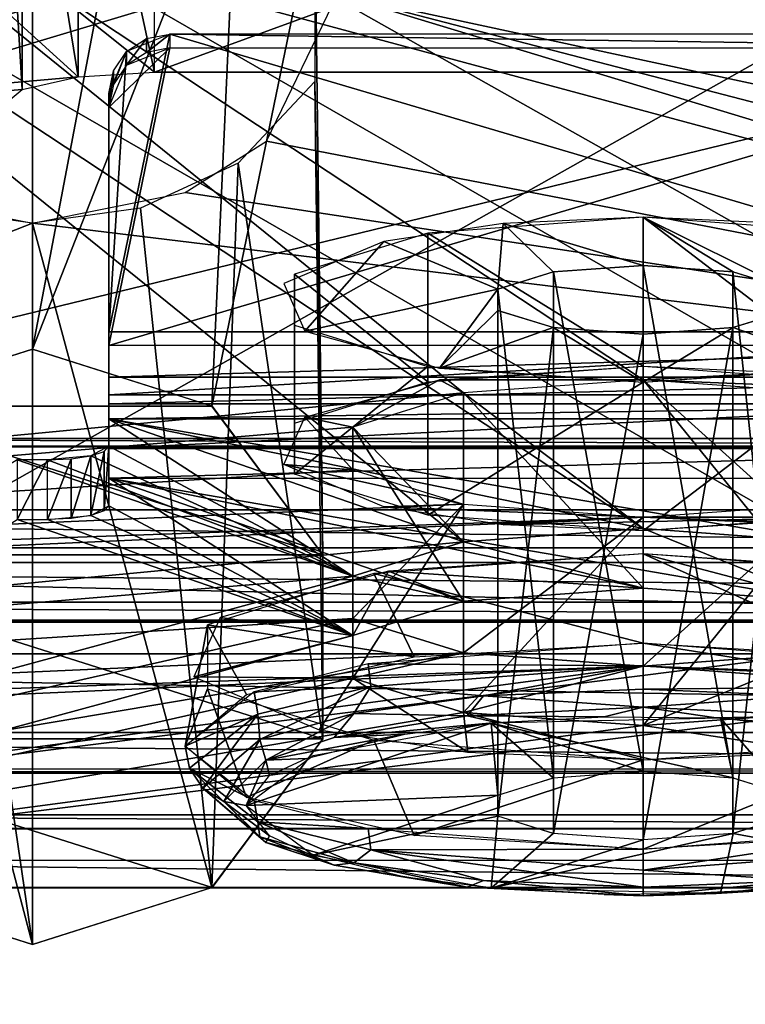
# Model space of a CAD drawing. Extents: x -398 to 398, y -1355 to -82.
# Tile 325 of 374: x 205.97 to 208.34, y -120.1 to -116.87. Entities that reach past the tile are written whole.
import ezdxf

# ---------------------------------------------------------------- set-up
doc = ezdxf.new("R2010")
doc.units = 0
doc.header["$MEASUREMENT"] = 0

msp = doc.modelspace()

# ---------------------------------------------------------------- linework, layer by layer
for points in [[(395.5, -525.467285, 437.803314), (395.5, -81.938164, 160.655502), (-395.5, -81.938164, 160.655502)], [(395.5, -525.467285, 437.803314), (-395.5, -81.938164, 160.655502), (-395.5, -525.467285, 437.803314)], [(395.5, -528.116882, 433.562988), (395.5, -84.587761, 156.415207), (-395.5, -84.587761, 156.415207)], [(395.5, -528.116882, 433.562988), (-395.5, -84.587761, 156.415207), (-395.5, -528.116882, 433.562988)], [(-395.5, -84.587761, 156.415207), (395.5, -84.587761, 156.415207), (-19.442101, -123.289597, 180.598801)], [(-395.5, -84.593063, 156.406799), (395.5, -84.593063, 156.406799), (-19.442101, -123.294899, 180.590302)], [(395.5, -84.587761, 156.415207), (-18.92588, -123.293701, 180.601395), (-19.442101, -123.289597, 180.598801)], [(395.5, -84.593063, 156.406799), (-18.92588, -123.299004, 180.592896), (-19.442101, -123.294899, 180.590302)], [(395.5, -84.587761, 156.415207), (-17.411341, -123.575104, 180.777206), (-18.92588, -123.293701, 180.601395)], [(395.5, -84.593063, 156.406799), (-17.411341, -123.580399, 180.768707), (-18.92588, -123.299004, 180.592896)], [(395.5, -84.587761, 156.415207), (-16.68099, -124.069504, 181.086197), (-17.411341, -123.575104, 180.777206)], [(395.5, -84.593063, 156.406799), (-16.68099, -124.074898, 181.077698), (-17.411341, -123.580399, 180.768707)], [(395.5, -84.587761, 156.415207), (-16.405661, -124.826897, 181.559402), (-16.68099, -124.069504, 181.086197)], [(395.5, -84.593063, 156.406799), (-16.405661, -124.832199, 181.550995), (-16.68099, -124.074898, 181.077698)], [(395.5, -84.587761, 156.415207), (-13.21059, -124.901604, 181.606094), (-16.405661, -124.826897, 181.559402)], [(395.5, -84.593063, 156.406799), (-13.21059, -124.906898, 181.597702), (-16.405661, -124.832199, 181.550995)], [(395.5, -84.587761, 156.415207), (-12.07785, -124.855698, 181.577393), (-13.21059, -124.901604, 181.606094)], [(395.5, -84.593063, 156.406799), (-12.07785, -124.861, 181.569), (-13.21059, -124.906898, 181.597702)], [(395.5, -84.587761, 156.415207), (-11.00898, -125.175003, 181.776993), (-12.07785, -124.855698, 181.577393)], [(395.5, -84.593063, 156.406799), (-11.00898, -125.180298, 181.768494), (-12.07785, -124.861, 181.569)], [(395.5, -84.587761, 156.415207), (-8.882593, -124.980698, 181.655502), (-11.00898, -125.175003, 181.776993)], [(395.5, -84.593063, 156.406799), (-8.882593, -124.985901, 181.647003), (-11.00898, -125.180298, 181.768494)], [(395.5, -84.587761, 156.415207), (-7.251131, -124.980698, 181.655502), (-8.882593, -124.980698, 181.655502)], [(395.5, -84.593063, 156.406799), (-7.251131, -124.985901, 181.647003), (-8.882593, -124.985901, 181.647003)], [(395.5, -84.587761, 156.415207), (-5.166427, -124.980698, 181.655502), (-7.251131, -124.980698, 181.655502)], [(395.5, -84.593063, 156.406799), (-5.166427, -124.985901, 181.647003), (-7.251131, -124.985901, 181.647003)], [(395.5, -84.587761, 156.415207), (-3.534964, -124.980698, 181.655502), (-5.166427, -124.980698, 181.655502)], [(395.5, -84.593063, 156.406799), (-3.534964, -124.985901, 181.647003), (-5.166427, -124.985901, 181.647003)], [(395.5, -84.587761, 156.415207), (-1.450192, -124.980698, 181.655502), (-3.534964, -124.980698, 181.655502)], [(395.5, -84.593063, 156.406799), (-1.450192, -124.985901, 181.647003), (-3.534964, -124.985901, 181.647003)], [(0.181306, -124.980698, 181.655502), (-1.450192, -124.980698, 181.655502), (395.5, -84.587761, 156.415207)], [(0.181306, -124.985901, 181.647003), (-1.450192, -124.985901, 181.647003), (395.5, -84.593063, 156.406799)], [(0.181306, -124.980698, 181.655502), (395.5, -84.587761, 156.415207), (11.76446, -123.883797, 180.970093)], [(0.181306, -124.985901, 181.647003), (395.5, -84.593063, 156.406799), (11.76446, -123.889099, 180.961594)], [(395.5, -84.587761, 156.415207), (13.03109, -123.814201, 180.926605), (11.76446, -123.883797, 180.970093)], [(395.5, -84.593063, 156.406799), (13.03109, -123.819504, 180.918198), (11.76446, -123.889099, 180.961594)], [(395.5, -84.587761, 156.415207), (15.76446, -123.883797, 180.970093), (13.03109, -123.814201, 180.926605)], [(395.5, -84.593063, 156.406799), (15.76446, -123.889099, 180.961594), (13.03109, -123.819504, 180.918198)], [(395.5, -84.587761, 156.415207), (17.03109, -123.814201, 180.926605), (15.76446, -123.883797, 180.970093)], [(395.5, -84.593063, 156.406799), (17.03109, -123.819504, 180.918198), (15.76446, -123.889099, 180.961594)], [(395.5, -84.587761, 156.415207), (19.76446, -123.883797, 180.970093), (17.03109, -123.814201, 180.926605)], [(395.5, -84.593063, 156.406799), (19.76446, -123.889099, 180.961594), (17.03109, -123.819504, 180.918198)], [(395.5, -84.587761, 156.415207), (21.03109, -123.814201, 180.926605), (19.76446, -123.883797, 180.970093)], [(395.5, -84.593063, 156.406799), (21.03109, -123.819504, 180.918198), (19.76446, -123.889099, 180.961594)], [(395.5, -84.587761, 156.415207), (22.087379, -124.411797, 181.300095), (21.03109, -123.814201, 180.926605)], [(395.5, -84.593063, 156.406799), (22.087379, -124.417099, 181.291595), (21.03109, -123.819504, 180.918198)], [(395.5, -84.587761, 156.415207), (22.495119, -125.431801, 181.937393), (22.087379, -124.411797, 181.300095)], [(395.5, -84.593063, 156.406799), (22.495119, -125.437103, 181.928894), (22.087379, -124.417099, 181.291595)], [(22.495119, -125.431801, 181.937393), (395.5, -84.587761, 156.415207), (22.162571, -126.362, 182.518707)], [(22.162571, -126.362, 182.518707), (395.5, -84.587761, 156.415207), (396.5, -85.435806, 156.945206)], [(22.495119, -125.437103, 181.928894), (395.5, -84.593063, 156.406799), (22.162571, -126.367302, 182.510193)], [(22.162571, -126.367302, 182.510193), (395.5, -84.593063, 156.406799), (396.5, -85.441109, 156.936707)], [(-9.945962, -414.937714, 362.84079), (-28.1714, -414.638489, 362.653809), (396.5, -85.435806, 156.945206)], [(396.5, -85.435806, 156.945206), (-28.1714, -414.638489, 362.653809), (17.03109, -130.441605, 185.067902)], [(-9.945962, -414.943115, 362.832306), (-28.1714, -414.643799, 362.645386), (396.5, -85.441109, 156.936707)], [(396.5, -85.441109, 156.936707), (-28.1714, -414.643799, 362.645386), (17.03109, -130.446899, 185.059402)], [(49.475079, -414.995087, 362.876709), (-9.945962, -414.937714, 362.84079), (396.5, -85.435806, 156.945206)], [(49.475079, -415.000397, 362.868195), (-9.945962, -414.943115, 362.832306), (396.5, -85.441109, 156.936707)], [(396.5, -85.435806, 156.945206), (17.03109, -130.441605, 185.067902), (18.08737, -129.843903, 184.694397)], [(396.5, -85.441109, 156.936707), (17.03109, -130.446899, 185.059402), (18.08737, -129.849197, 184.685898)], [(396.5, -85.435806, 156.945206), (18.08737, -129.843903, 184.694397), (18.495119, -128.824005, 184.057098)], [(396.5, -85.441109, 156.936707), (18.08737, -129.849197, 184.685898), (18.495119, -128.8293, 184.048599)], [(396.5, -85.435806, 156.945206), (18.495119, -128.824005, 184.057098), (21.27578, -126.979797, 182.904694)], [(396.5, -85.441109, 156.936707), (18.495119, -128.8293, 184.048599), (21.27578, -126.9851, 182.896194)], [(396.5, -85.435806, 156.945206), (21.27578, -126.979797, 182.904694), (22.162571, -126.362, 182.518707)], [(396.5, -85.441109, 156.936707), (21.27578, -126.9851, 182.896194), (22.162571, -126.367302, 182.510193)], [(396.5, -85.435806, 156.945206), (51.0299, -415.12619, 362.958588), (49.475079, -414.995087, 362.876709)], [(396.5, -85.441109, 156.936707), (51.0299, -415.1315, 362.950104), (49.475079, -415.000397, 362.868195)], [(396.5, -85.435806, 156.945206), (52.238411, -415.965912, 363.483307), (51.0299, -415.12619, 362.958588)], [(396.5, -85.441109, 156.936707), (52.238411, -415.971191, 363.474792), (51.0299, -415.1315, 362.950104)], [(396.5, -85.435806, 156.945206), (52.691601, -417.234589, 364.276093), (52.238411, -415.965912, 363.483307)], [(396.5, -85.441109, 156.936707), (52.691601, -417.239899, 364.267609), (52.238411, -415.971191, 363.474792)], [(396.5, -527.268921, 433.033112), (52.317871, -418.394897, 365.001099), (396.5, -85.435806, 156.945206)], [(396.5, -85.435806, 156.945206), (52.317871, -418.394897, 365.001099), (52.691601, -417.234589, 364.276093)], [(396.5, -85.441109, 156.936707), (396.5, -527.27417, 433.024597), (52.317871, -418.400208, 364.992615)], [(396.5, -85.441109, 156.936707), (52.317871, -418.400208, 364.992615), (52.691601, -417.239899, 364.267609)], [(243, -100.280098, 127.672203), (-235.265503, -167.884293, 169.916), (-243, -100.280098, 127.672203)], [(243, -100.280098, 127.672203), (235.265503, -167.884293, 169.916), (-235.265503, -167.884293, 169.916)], [(243, -100.704002, 126.993698), (-235.265503, -168.308197, 169.237503), (-243, -100.704002, 126.993698)], [(243, -100.704002, 126.993698), (235.265503, -168.308197, 169.237503), (-235.265503, -168.308197, 169.237503)], [(235.114594, -129.460007), (-233, -110.733902), (-235.114594, -129.460007)], [(235.114594, -129.460007, 0.8), (-233, -110.733902, 0.8), (-235.114594, -129.460007, 0.8)], [(235.114594, -129.460007), (-83, -110.733902), (-233, -110.733902)], [(235.114594, -129.460007, 0.8), (-83, -110.733902, 0.8), (-233, -110.733902, 0.8)], [(235.114594, -129.460007), (83, -110.733902), (-83, -110.733902)], [(235.114594, -129.460007, 0.8), (83, -110.733902, 0.8), (-83, -110.733902, 0.8)], [(235.114594, -129.460007), (233, -110.733902), (83, -110.733902)], [(235.114594, -129.460007, 0.8), (233, -110.733902, 0.8), (83, -110.733902, 0.8)], [(212.006607, -119.477699, 73.614418), (204.006607, -119.477699, 73.614418), (212.006607, -114.967697, 78.623222)], [(212.006607, -114.967697, 78.623222), (204.006607, -119.477699, 73.614418), (204.006607, -114.967697, 78.623222)], [(212.006607, -115.116302, 78.75705), (204.006607, -115.116302, 78.75705), (212.006607, -119.626297, 73.748253)], [(212.006607, -119.626297, 73.748253), (204.006607, -115.116302, 78.75705), (204.006607, -119.626297, 73.748253)], [(204.206604, -115.292198, 57.32893), (202.006607, -117.429298, 66.585442), (206.156601, -117.061897, 64.994202)], [(214.006607, -117.429298, 66.585442), (211.806595, -115.292198, 57.32893), (204.206604, -115.292198, 57.32893)], [(214.006607, -117.429298, 66.585442), (204.206604, -115.292198, 57.32893), (209.856598, -117.061897, 64.994202)], [(204.206604, -115.292198, 57.32893), (206.156601, -117.061897, 64.994202), (206.406601, -117.046898, 64.929024)], [(204.206604, -115.292198, 57.32893), (206.406601, -117.046898, 64.929024), (209.606598, -117.046898, 64.929024)], [(204.206604, -115.292198, 57.32893), (209.606598, -117.046898, 64.929024), (209.856598, -117.061897, 64.994202)], [(210.256607, -115.561203, 74.052856), (215.506607, -118.479301, 73.298187), (200.506607, -118.479301, 73.298187)], [(210.256607, -115.561203, 74.052856), (200.506607, -118.479301, 73.298187), (205.756607, -115.561203, 74.052856)], [(210.256607, -115.673698, 74.540207), (215.506607, -118.6045, 73.782257), (200.506607, -118.6045, 73.782257)], [(210.256607, -115.673698, 74.540207), (200.506607, -118.6045, 73.782257), (205.756607, -115.673698, 74.540207)], [(200.229507, -118.778999, 72.431664), (204.506607, -115.742104, 59.277672), (207.418106, -118.096802, 69.47702)], [(207.418106, -118.096802, 69.47702), (204.506607, -115.742104, 59.277672), (208.006607, -118.053902, 69.291008)], [(204.506607, -115.742104, 59.277672), (208.5952, -118.096802, 69.47702), (208.006607, -118.053902, 69.291008)], [(215.783707, -118.778999, 72.431664), (208.5952, -118.096802, 69.47702), (204.506607, -115.742104, 59.277672)], [(215.783707, -118.778999, 72.431664), (204.506607, -115.742104, 59.277672), (211.506607, -115.742104, 59.277672)], [(205.973602, -115.9338, 65.442551), (206.156601, -117.061897, 64.994293), (206.156601, -115.8927, 65.264229)], [(206.156601, -115.8927, 65.264229), (206.406601, -117.046898, 64.929024), (206.406601, -115.877602, 65.198959)], [(206.156601, -115.8927, 65.264229), (206.156601, -117.061897, 64.994293), (206.406601, -117.046898, 64.929024)], [(209.606598, -117.046898, 64.929024), (206.406601, -117.046898, 64.929024), (209.606598, -115.877602, 65.198959)], [(209.606598, -115.877602, 65.198959), (206.406601, -117.046898, 64.929024), (206.406601, -115.877602, 65.198959)], [(205.906601, -115.990097, 65.686142), (205.973602, -117.103104, 65.172607), (205.973602, -115.9338, 65.442551)], [(205.973602, -115.9338, 65.442551), (205.973602, -117.103104, 65.172607), (206.156601, -117.061897, 64.994293)], [(205.973602, -117.103104, 65.172607), (205.906601, -115.990097, 65.686142), (205.906601, -117.159302, 65.416199)], [(205.418793, -118.139801, 64.36879), (205.652893, -116.089996, 56.05151), (206.006607, -116.041603, 56.129608)], [(205.418793, -118.139801, 64.36879), (206.006607, -116.041603, 56.129608), (206.006607, -117.953697, 64.411751)], [(206.006607, -116.041603, 56.129608), (206.360397, -116.089996, 56.05151), (206.006607, -117.953697, 64.411751)], [(206.006607, -117.953697, 64.411751), (206.360397, -116.089996, 56.05151), (206.680099, -116.237198, 55.81715)], [(200.229507, -119.266197, 72.319191), (204.506607, -116.229301, 59.165192), (207.418106, -118.584, 69.36454)], [(207.418106, -118.584, 69.36454), (204.506607, -116.229301, 59.165192), (208.006607, -118.5411, 69.178543)], [(204.506607, -116.229301, 59.165192), (208.5952, -118.584, 69.36454), (208.006607, -118.5411, 69.178543)], [(215.783707, -119.266197, 72.319191), (208.5952, -118.584, 69.36454), (204.506607, -116.229301, 59.165192)], [(215.783707, -119.266197, 72.319191), (204.506607, -116.229301, 59.165192), (211.506607, -116.229301, 59.165192)], [(206.006607, -117.953697, 64.411751), (206.680099, -116.237198, 55.81715), (206.594406, -118.139801, 64.36879)], [(206.594406, -118.139801, 64.36879), (206.680099, -116.237198, 55.81715), (206.931107, -116.505402, 55.38728)], [(211.806595, -118.271301, 52.45092), (211.806595, -116.422798, 44.44437), (204.206604, -118.271301, 52.45092)], [(204.206604, -118.271301, 52.45092), (211.806595, -116.422798, 44.44437), (204.206604, -116.422798, 44.44437)], [(206.594406, -118.139801, 64.36879), (206.931107, -116.505402, 55.38728), (206.957703, -118.626999, 64.256317)], [(206.957703, -118.626999, 64.256317), (206.931107, -116.505402, 55.38728), (206.931107, -117.076698, 54.473289)], [(211.806595, -118.246002, 52.601898), (206.773407, -117.272797, 54.159389), (207.005707, -116.7911, 54.93029)], [(207.005707, -116.7911, 54.93029), (209.239899, -117.272797, 54.159389), (209.506104, -117.440201, 53.891529)], [(207.005707, -116.7911, 54.93029), (209.007507, -116.7911, 54.93029), (209.239899, -117.272797, 54.159389)], [(211.806595, -118.246002, 52.601898), (207.005707, -116.7911, 54.93029), (209.506104, -117.440201, 53.891529)], [(206.315201, -116.978996, 67.486557), (206.256607, -117.896301, 67.274788), (206.456604, -116.921898, 67.499733)], [(206.456604, -116.921898, 67.499733), (206.256607, -117.896301, 67.274788), (209.756607, -117.896301, 67.274788)], [(206.380096, -116.936798, 67.496323), (206.456604, -116.921898, 67.499733), (206.380096, -116.981796, 67.691177)], [(206.380096, -116.981796, 67.691177), (206.456604, -116.921898, 67.499733), (206.456604, -116.966904, 67.694611)], [(206.456604, -116.921898, 67.499733), (209.756607, -117.896301, 67.274788), (209.556595, -116.921898, 67.499733)], [(206.456604, -116.966904, 67.694611), (209.556595, -116.966904, 67.694611), (206.456604, -116.921898, 67.499733)], [(206.456604, -116.921898, 67.499733), (209.556595, -116.966904, 67.694611), (209.556595, -116.921898, 67.499733)], [(206.315201, -116.978996, 67.486557), (206.380096, -116.936798, 67.496323), (206.315201, -117.024002, 67.681427)], [(206.315201, -117.024002, 67.681427), (206.380096, -116.936798, 67.496323), (206.380096, -116.981796, 67.691177)], [(206.456604, -116.966904, 67.694611), (206.256607, -117.161797, 67.64962), (206.315201, -117.024002, 67.681427)], [(206.256607, -117.161797, 67.64962), (206.456604, -116.966904, 67.694611), (206.256607, -117.941299, 67.469658)], [(206.256607, -117.941299, 67.469658), (206.456604, -116.966904, 67.694611), (209.556595, -116.966904, 67.694611)], [(206.256607, -117.941299, 67.469658), (209.556595, -116.966904, 67.694611), (209.756607, -117.941299, 67.469658)], [(206.256607, -117.896301, 67.274788), (206.315201, -116.978996, 67.486557), (206.256607, -117.116798, 67.454742)], [(206.271896, -117.042198, 67.471962), (206.315201, -116.978996, 67.486557), (206.271896, -117.087196, 67.66684)], [(206.271896, -117.087196, 67.66684), (206.315201, -116.978996, 67.486557), (206.315201, -117.024002, 67.681427)], [(202.006607, -117.429298, 66.585442), (205.973495, -117.103104, 65.172638), (206.156601, -117.061897, 64.994202)], [(206.256607, -117.116798, 67.454742), (206.271896, -117.042198, 67.471962), (206.256607, -117.161797, 67.64962)], [(206.256607, -117.161797, 67.64962), (206.271896, -117.042198, 67.471962), (206.271896, -117.087196, 67.66684)], [(206.957703, -119.229202, 64.117287), (206.931107, -117.076698, 54.473289), (206.680099, -117.345001, 54.043419)], [(206.957703, -118.626999, 64.256317), (206.931107, -117.076698, 54.473289), (206.957703, -119.229202, 64.117287)], [(202.006607, -117.429298, 66.585442), (205.906601, -117.159302, 65.416199), (205.973495, -117.103104, 65.172638)], [(206.256607, -117.941299, 67.469658), (206.256607, -117.896301, 67.274788), (206.256607, -117.116798, 67.454742)], [(206.256607, -117.941299, 67.469658), (206.256607, -117.116798, 67.454742), (206.256607, -117.161797, 67.64962)], [(211.806595, -118.246002, 52.601898), (206.507202, -117.440201, 53.891529), (206.773407, -117.272797, 54.159389)], [(206.006607, -119.902496, 63.961849), (205.652893, -117.492203, 53.809059), (205.333099, -117.345001, 54.043419)], [(206.006607, -119.902496, 63.961849), (205.333099, -117.345001, 54.043419), (205.418793, -119.7164, 64.004807)], [(206.680099, -117.345001, 54.043419), (206.360397, -117.492203, 53.809059), (206.594406, -119.7164, 64.004807)], [(206.957703, -119.229202, 64.117287), (206.680099, -117.345001, 54.043419), (206.594406, -119.7164, 64.004807)], [(204.206604, -118.246002, 52.601898), (205.506104, -117.440201, 53.891529), (206.006607, -117.540497, 53.730961)], [(211.806595, -118.246002, 52.601898), (206.006607, -117.540497, 53.730961), (206.507202, -117.440201, 53.891529)], [(206.006607, -117.540497, 53.730961), (205.652893, -117.492203, 53.809059), (206.006607, -119.902496, 63.961849)], [(206.594406, -119.7164, 64.004807), (206.360397, -117.492203, 53.809059), (206.006607, -117.540497, 53.730961)], [(204.206604, -118.246002, 52.601898), (206.006607, -117.540497, 53.730961), (211.806595, -118.246002, 52.601898)], [(206.594406, -119.7164, 64.004807), (206.006607, -117.540497, 53.730961), (206.006607, -119.902496, 63.961849)], [(207.547699, -117.542297, 69.297569), (207.157806, -117.6008, 69.551086), (207.531296, -117.756897, 70.227364)], [(207.3013, -117.573303, 69.431923), (208.006607, -118.008904, 69.096138), (208.006607, -117.521698, 69.208611)], [(207.547699, -117.542297, 69.297569), (207.531296, -117.756897, 70.227364), (207.712296, -117.7006, 69.983627)], [(208.006607, -117.679199, 69.890671), (208.006607, -117.521698, 69.208611), (207.547699, -117.542297, 69.297569)], [(208.006607, -117.679199, 69.890671), (207.547699, -117.542297, 69.297569), (207.712296, -117.7006, 69.983627)], [(208.712006, -118.060501, 69.319443), (208.712006, -117.573303, 69.431923), (208.006607, -117.521698, 69.208611)], [(208.712006, -118.060501, 69.319443), (208.006607, -117.521698, 69.208611), (208.006607, -118.008904, 69.096138)], [(208.481995, -117.756897, 70.227364), (208.4655, -117.542297, 69.297569), (208.006607, -117.521698, 69.208611)], [(208.481995, -117.756897, 70.227364), (208.006607, -117.521698, 69.208611), (208.300995, -117.7006, 69.983627)], [(208.300995, -117.7006, 69.983627), (208.006607, -117.521698, 69.208611), (208.006607, -117.679199, 69.890671)], [(206.865402, -117.708199, 70.016541), (207.3013, -118.060501, 69.319443), (207.3013, -117.573303, 69.431923)], [(207.3013, -117.573303, 69.431923), (207.3013, -118.060501, 69.319443), (208.006607, -118.008904, 69.096138)], [(206.8983, -117.894897, 70.825203), (207.157806, -117.6008, 69.551086), (206.829697, -117.738998, 70.14978)], [(206.8983, -117.894897, 70.825203), (207.531296, -117.756897, 70.227364), (207.157806, -117.6008, 69.551086)], [(207.531097, -117.756897, 70.22731), (207.712708, -119.357101, 69.601303), (207.712708, -117.700699, 69.983719)], [(207.712708, -117.700699, 69.983719), (208.006607, -119.335602, 69.508263), (208.006607, -117.679199, 69.890671)], [(207.712708, -117.700699, 69.983719), (207.712708, -119.357101, 69.601303), (208.006607, -119.335602, 69.508263)], [(208.300507, -119.357101, 69.601303), (208.300507, -117.700699, 69.983719), (208.006607, -117.679199, 69.890671)], [(208.300507, -119.357101, 69.601303), (208.006607, -117.679199, 69.890671), (208.006607, -119.335602, 69.508263)], [(208.482101, -119.4133, 69.844887), (208.482101, -117.756897, 70.22731), (208.300507, -117.700699, 69.983719)], [(208.482101, -119.4133, 69.844887), (208.300507, -117.700699, 69.983719), (208.300507, -119.357101, 69.601303)], [(207.3013, -118.060501, 69.319443), (206.865402, -117.708199, 70.016541), (206.865402, -118.195396, 69.904068)], [(206.865402, -118.195396, 69.904068), (206.865402, -117.708199, 70.016541), (206.865402, -117.875099, 70.739166)], [(207.339493, -118.016098, 71.350182), (207.531296, -117.756897, 70.227364), (206.8983, -117.894897, 70.825203)], [(207.339493, -118.016098, 71.350182), (207.531296, -117.826401, 70.528358), (207.531296, -117.756897, 70.227364)], [(207.712708, -119.357101, 69.601303), (207.531097, -117.756897, 70.22731), (207.531097, -119.4133, 69.844887)], [(207.531097, -119.4133, 69.844887), (207.531097, -117.756897, 70.22731), (207.531097, -117.826401, 70.528397)], [(207.712296, -117.882698, 70.772079), (207.531296, -117.826401, 70.528358), (207.339493, -118.016098, 71.350182)], [(207.531097, -119.4133, 69.844887), (207.531097, -117.826401, 70.528397), (207.531097, -119.482803, 70.145988)], [(207.531097, -119.482803, 70.145988), (207.531097, -117.826401, 70.528397), (207.712708, -117.882698, 70.772003)], [(208.482101, -117.826401, 70.528397), (208.300507, -119.539101, 70.38958), (208.300507, -117.882698, 70.772003)], [(208.300507, -119.539101, 70.38958), (208.482101, -117.826401, 70.528397), (208.482101, -119.482803, 70.145988)], [(208.300995, -117.882698, 70.772079), (208.673798, -118.016098, 71.350182), (208.481995, -117.826401, 70.528358)], [(206.256607, -118.044701, 67.473244), (206.256607, -118.103203, 67.281937), (206.256607, -117.896301, 67.274788)], [(206.256607, -118.044701, 67.473244), (206.256607, -117.896301, 67.274788), (206.256607, -117.941299, 67.469658)], [(206.256607, -118.103203, 67.282013), (209.756607, -118.103203, 67.282013), (209.756607, -117.896301, 67.274788)], [(206.256607, -118.103203, 67.282013), (209.756607, -117.896301, 67.274788), (206.256607, -117.896301, 67.274788)], [(206.865402, -118.195396, 69.904068), (206.865402, -117.875099, 70.739166), (206.865402, -118.362297, 70.626694)], [(206.865402, -118.362297, 70.626694), (206.865402, -117.875099, 70.739166), (207.3013, -118.010002, 71.323792)], [(207.339493, -118.016098, 71.350182), (208.006607, -118.0616, 71.547096), (207.712296, -117.882698, 70.772079)], [(207.531097, -119.482803, 70.145988), (207.712708, -117.882698, 70.772003), (207.712708, -119.539101, 70.38958)], [(207.712296, -117.882698, 70.772079), (208.006607, -118.0616, 71.547096), (208.006607, -117.904099, 70.865044)], [(207.712708, -119.539101, 70.38958), (207.712708, -117.882698, 70.772003), (208.006607, -117.904099, 70.865044)], [(208.300507, -117.882698, 70.772003), (208.300507, -119.539101, 70.38958), (208.006607, -119.5606, 70.482628)], [(208.300507, -117.882698, 70.772003), (208.006607, -119.5606, 70.482628), (208.006607, -117.904099, 70.865044)], [(208.006607, -117.904099, 70.865044), (208.006607, -118.0616, 71.547096), (208.300995, -117.882698, 70.772079)], [(208.300995, -117.882698, 70.772079), (208.006607, -118.0616, 71.547096), (208.673798, -118.016098, 71.350182)], [(207.712708, -119.539101, 70.38958), (208.006607, -117.904099, 70.865044), (208.006607, -119.5606, 70.482628)], [(206.006607, -117.953697, 64.411751), (206.5952, -118.139702, 64.368813), (205.418106, -118.139702, 64.368813)], [(206.256607, -118.0448, 67.473267), (209.756607, -118.0448, 67.473267), (209.756607, -117.941299, 67.469658)], [(206.256607, -118.0448, 67.473267), (209.756607, -117.941299, 67.469658), (206.256607, -117.941299, 67.469658)], [(206.865402, -118.362297, 70.626694), (207.3013, -118.010002, 71.323792), (207.3013, -118.4972, 71.211319)], [(207.3013, -118.4972, 71.211319), (207.3013, -118.010002, 71.323792), (208.006607, -118.0616, 71.547096)], [(208.006607, -118.053902, 69.291008), (207.339493, -118.054398, 69.29306), (208.006607, -118.008904, 69.096138)], [(208.006607, -118.053902, 69.291008), (208.006607, -118.008904, 69.096138), (208.4655, -118.029404, 69.185089)], [(208.712006, -118.010002, 71.323792), (208.712006, -118.4972, 71.211319), (208.006607, -118.548798, 71.434624)], [(208.712006, -118.010002, 71.323792), (208.006607, -118.548798, 71.434624), (208.006607, -118.0616, 71.547096)], [(208.006607, -118.053902, 69.291008), (208.4655, -118.029404, 69.185089), (208.855392, -118.087997, 69.438622)], [(206.256607, -118.132599, 67.528137), (206.256607, -118.103203, 67.281937), (206.256607, -118.044701, 67.473244)], [(206.256607, -118.132599, 67.528137), (209.756607, -118.132599, 67.528137), (209.756607, -118.0448, 67.473267)], [(206.256607, -118.132599, 67.528137), (209.756607, -118.0448, 67.473267), (206.256607, -118.0448, 67.473267)], [(207.056, -118.209396, 69.964378), (206.8983, -118.175598, 69.818039), (207.339493, -118.054398, 69.29306)], [(207.056, -118.209396, 69.964378), (207.339493, -118.054398, 69.29306), (207.418106, -118.096802, 69.47702)], [(207.3013, -118.4972, 71.211319), (208.006607, -118.0616, 71.547096), (208.006607, -118.548798, 71.434624)], [(208.006607, -118.053902, 69.291008), (207.418106, -118.096802, 69.47702), (207.339493, -118.054398, 69.29306)], [(207.418793, -118.096901, 69.477097), (208.006607, -118.5411, 69.178543), (208.006607, -118.053902, 69.291008)], [(207.418793, -118.096901, 69.477097), (208.006607, -118.736, 69.133537), (208.006607, -118.053902, 69.291008)], [(208.594406, -118.584, 69.364616), (208.594406, -118.096901, 69.477097), (208.006607, -118.053902, 69.291008)], [(208.594406, -118.584, 69.364616), (208.006607, -118.053902, 69.291008), (208.006607, -118.5411, 69.178543)], [(208.594406, -118.7789, 69.319633), (208.594406, -118.096901, 69.477097), (208.006607, -118.053902, 69.291008)], [(208.594406, -118.7789, 69.319633), (208.006607, -118.053902, 69.291008), (208.006607, -118.736, 69.133537)], [(208.006607, -118.053902, 69.291008), (208.855392, -118.087997, 69.438622), (208.5952, -118.096802, 69.47702)], [(200.229507, -118.778999, 72.431664), (207.418106, -118.096802, 69.47702), (207.056, -118.209396, 69.964378)], [(206.256607, -118.2789, 67.391739), (206.256607, -118.103203, 67.281937), (206.256607, -118.132599, 67.528137)], [(206.256607, -118.278801, 67.391731), (209.756607, -118.278801, 67.391731), (209.756607, -118.103203, 67.282013)], [(206.256607, -118.278801, 67.391731), (209.756607, -118.103203, 67.282013), (206.256607, -118.103203, 67.282013)], [(207.055603, -118.209297, 69.964287), (207.418793, -118.584, 69.364616), (207.418793, -118.096901, 69.477097)], [(207.055603, -118.209297, 69.964287), (207.418793, -118.7789, 69.319633), (207.418793, -118.096901, 69.477097)], [(207.418793, -118.096901, 69.477097), (207.418793, -118.584, 69.364616), (208.006607, -118.5411, 69.178543)], [(207.418793, -118.096901, 69.477097), (207.418793, -118.7789, 69.319633), (208.006607, -118.736, 69.133537)], [(205.418106, -118.139702, 64.368813), (206.957306, -118.627098, 64.256287), (205.056, -118.627098, 64.256287)], [(205.418106, -118.139702, 64.368813), (206.5952, -118.139702, 64.368813), (206.957306, -118.627098, 64.256287)], [(206.256607, -118.2789, 67.391739), (206.256607, -118.132599, 67.528137), (206.256607, -118.181198, 67.619537)], [(209.756607, -118.132599, 67.528137), (206.256607, -118.181198, 67.619537), (209.756607, -118.181198, 67.619537)], [(206.256607, -118.181198, 67.619537), (209.756607, -118.132599, 67.528137), (206.256607, -118.132599, 67.528137)], [(206.256607, -118.2789, 67.391739), (206.256607, -118.181198, 67.619537), (206.256607, -118.271103, 68.009293)], [(206.256607, -118.181198, 67.619537), (208.5952, -118.584, 69.36454), (209.756607, -118.181198, 67.619537)], [(206.256607, -118.181198, 67.619537), (206.256607, -118.271103, 68.009293), (207.056, -118.696503, 69.851913)], [(206.256607, -118.181198, 67.619537), (207.056, -118.696503, 69.851913), (207.418106, -118.584, 69.36454)], [(206.256607, -118.181198, 67.619537), (207.418106, -118.584, 69.36454), (208.006607, -118.5411, 69.178543)], [(206.256607, -118.181198, 67.619537), (208.006607, -118.5411, 69.178543), (208.5952, -118.584, 69.36454)], [(206.8983, -118.175598, 69.818039), (207.056, -118.348297, 70.566383), (206.829697, -118.331497, 70.493462)], [(207.056, -118.348297, 70.566383), (206.8983, -118.175598, 69.818039), (207.056, -118.209396, 69.964378)], [(200.229507, -118.778999, 72.431664), (207.056, -118.209396, 69.964378), (207.056, -118.348297, 70.566383)], [(207.418793, -118.584, 69.364616), (207.055603, -118.209297, 69.964287), (207.055603, -118.696503, 69.851807)], [(207.055603, -118.696503, 69.851807), (207.055603, -118.209297, 69.964287), (207.055603, -118.348396, 70.566467)], [(207.418793, -118.7789, 69.319633), (207.055603, -118.209297, 69.964287), (207.055603, -118.891403, 69.806824)], [(207.055603, -118.891403, 69.806824), (207.055603, -118.209297, 69.964287), (207.055603, -118.348396, 70.566467)], [(204.206604, -118.273697, 52.528919), (204.206604, -118.246002, 52.601898), (211.806595, -118.273697, 52.528919)], [(211.806595, -118.273697, 52.528919), (204.206604, -118.246002, 52.601898), (211.806595, -118.246002, 52.601898)], [(204.206604, -118.271301, 52.45092), (204.206604, -118.273697, 52.528919), (211.806595, -118.271301, 52.45092)], [(211.806595, -118.271301, 52.45092), (204.206604, -118.273697, 52.528919), (211.806595, -118.273697, 52.528919)], [(206.197998, -118.303001, 68.147087), (207.056, -118.696503, 69.851913), (206.256607, -118.271103, 68.009293)], [(206.256607, -118.466003, 67.964302), (206.241394, -118.4832, 68.038879), (206.256607, -118.271103, 68.009293)], [(206.256607, -118.271103, 68.009293), (206.241394, -118.4832, 68.038879), (206.241394, -118.288399, 68.083862)], [(206.256607, -118.2789, 67.391739), (206.256607, -118.271103, 68.009293), (206.256607, -118.466003, 67.964302)], [(209.756607, -118.278801, 67.391731), (206.256607, -118.375999, 67.574547), (209.756607, -118.375999, 67.574547)], [(206.256607, -118.375999, 67.574547), (209.756607, -118.278801, 67.391731), (206.256607, -118.278801, 67.391731)], [(206.256607, -118.2789, 67.391739), (206.256607, -118.466003, 67.964302), (206.256607, -118.375999, 67.574547)], [(204.006607, -119.523903, 73.435608), (207.056, -118.696503, 69.851913), (205.956604, -118.316101, 68.204163)], [(206.056595, -118.511002, 68.159172), (206.056595, -118.316101, 68.204163), (205.956604, -118.511002, 68.159172)], [(205.956604, -118.511002, 68.159172), (206.056595, -118.316101, 68.204163), (205.956604, -118.316101, 68.204163)], [(205.956604, -118.316101, 68.204163), (207.056, -118.696503, 69.851913), (206.056595, -118.316101, 68.204163)], [(207.056, -118.696503, 69.851913), (206.197998, -118.303001, 68.147087), (206.056595, -118.316101, 68.204163)], [(206.133194, -118.507599, 68.144341), (206.056595, -118.511002, 68.159172), (206.133194, -118.312698, 68.189331)], [(206.133194, -118.312698, 68.189331), (206.056595, -118.511002, 68.159172), (206.056595, -118.316101, 68.204163)], [(206.197998, -118.497803, 68.102097), (206.133194, -118.507599, 68.144341), (206.197998, -118.303001, 68.147087)], [(206.197998, -118.303001, 68.147087), (206.133194, -118.507599, 68.144341), (206.133194, -118.312698, 68.189331)], [(206.241394, -118.4832, 68.038879), (206.197998, -118.497803, 68.102097), (206.241394, -118.288399, 68.083862)], [(206.241394, -118.288399, 68.083862), (206.197998, -118.497803, 68.102097), (206.197998, -118.303001, 68.147087)], [(200.229507, -118.778999, 72.431664), (207.056, -118.348297, 70.566383), (207.418106, -118.460899, 71.053741)], [(206.829697, -118.331497, 70.493462), (207.056, -118.348297, 70.566383), (207.418106, -118.460899, 71.053741)], [(206.829697, -118.331497, 70.493462), (207.418106, -118.460899, 71.053741), (207.157806, -118.469704, 71.09214)], [(207.055603, -118.696503, 69.851807), (207.055603, -118.348396, 70.566467), (207.055603, -118.835503, 70.454002)], [(207.055603, -118.835503, 70.454002), (207.055603, -118.348396, 70.566467), (207.418793, -118.4608, 71.053673)], [(207.055603, -118.891403, 69.806824), (207.055603, -118.348396, 70.566467), (207.055603, -119.030403, 70.409012)], [(207.055603, -119.030403, 70.409012), (207.055603, -118.348396, 70.566467), (207.418793, -118.4608, 71.053673)], [(208.5952, -118.7789, 69.31955), (206.256607, -118.375999, 67.574547), (209.756607, -118.375999, 67.574547)], [(207.056, -118.891403, 69.806923), (206.256607, -118.466003, 67.964302), (206.256607, -118.375999, 67.574547)], [(206.256607, -118.375999, 67.574547), (208.5952, -118.7789, 69.31955), (208.006607, -118.736, 69.133537)], [(206.256607, -118.375999, 67.574547), (208.006607, -118.736, 69.133537), (207.418106, -118.7789, 69.31955)], [(206.256607, -118.375999, 67.574547), (207.418106, -118.7789, 69.31955), (207.056, -118.891403, 69.806923)], [(200.229507, -118.778999, 72.431664), (207.418106, -118.460899, 71.053741), (208.006607, -118.503799, 71.239754)], [(215.506607, -118.479301, 73.298187), (215.506607, -118.652397, 73.215393), (200.506607, -118.479301, 73.298187)], [(200.506607, -118.479301, 73.298187), (215.506607, -118.652397, 73.215393), (200.506607, -118.652397, 73.215393)], [(207.056, -118.891403, 69.806923), (206.197998, -118.497803, 68.102097), (206.256607, -118.466003, 67.964302)], [(207.055603, -118.835503, 70.454002), (207.418793, -118.4608, 71.053673), (207.418793, -118.947998, 70.941177)], [(207.055603, -119.030403, 70.409012), (207.418793, -118.4608, 71.053673), (207.418793, -119.142899, 70.896187)], [(207.157806, -118.469704, 71.09214), (207.418106, -118.460899, 71.053741), (208.006607, -118.503799, 71.239754)], [(207.157806, -118.469704, 71.09214), (208.006607, -118.503799, 71.239754), (207.547699, -118.528297, 71.345673)], [(207.418793, -118.947998, 70.941177), (207.418793, -118.4608, 71.053673), (208.006607, -118.503799, 71.239754)], [(207.418793, -119.142899, 70.896187), (207.418793, -118.4608, 71.053673), (208.006607, -118.503799, 71.239754)], [(208.594406, -118.4608, 71.053673), (208.594406, -118.947998, 70.941177), (208.006607, -118.990997, 71.127274)], [(208.594406, -118.4608, 71.053673), (208.006607, -118.990997, 71.127274), (208.006607, -118.503799, 71.239754)], [(208.594406, -118.4608, 71.053673), (208.594406, -119.142899, 70.896187), (208.006607, -119.185898, 71.082283)], [(208.594406, -118.4608, 71.053673), (208.006607, -119.185898, 71.082283), (208.006607, -118.503799, 71.239754)], [(215.783707, -118.778999, 72.431664), (208.006607, -118.503799, 71.239754), (208.5952, -118.460899, 71.053741)], [(208.006607, -118.503799, 71.239754), (208.5952, -118.460899, 71.053741), (208.673798, -118.503304, 71.237701)], [(208.006607, -118.503799, 71.239754), (200.506607, -118.841301, 72.701637), (200.229507, -118.778999, 72.431664)], [(215.506607, -118.841301, 72.701637), (200.506607, -118.841301, 72.701637), (208.006607, -118.503799, 71.239754)], [(204.006607, -119.718803, 73.390617), (205.956604, -118.511002, 68.159172), (207.056, -118.891403, 69.806923)], [(207.056, -118.891403, 69.806923), (205.956604, -118.511002, 68.159172), (206.056595, -118.511002, 68.159172)], [(207.056, -118.891403, 69.806923), (206.056595, -118.511002, 68.159172), (206.197998, -118.497803, 68.102097)], [(207.418793, -118.947998, 70.941177), (208.006607, -118.503799, 71.239754), (208.006607, -118.990997, 71.127274)], [(207.418793, -119.142899, 70.896187), (208.006607, -118.503799, 71.239754), (208.006607, -119.185898, 71.082283)], [(207.547699, -118.528297, 71.345673), (208.006607, -118.503799, 71.239754), (208.673798, -118.503304, 71.237701)], [(207.547699, -118.528297, 71.345673), (208.673798, -118.503304, 71.237701), (208.006607, -118.548798, 71.434624)], [(208.006607, -118.503799, 71.239754), (215.783707, -118.778999, 72.431664), (215.746597, -118.810097, 72.566643)], [(208.006607, -118.503799, 71.239754), (215.746597, -118.810097, 72.566643), (215.645096, -118.833, 72.66552)], [(208.006607, -118.503799, 71.239754), (215.645096, -118.833, 72.66552), (215.506607, -118.841301, 72.701637)], [(207.418793, -118.584, 69.364616), (208.006607, -118.736, 69.133537), (208.006607, -118.5411, 69.178543)], [(208.594406, -118.7789, 69.319633), (208.594406, -118.584, 69.364616), (208.006607, -118.5411, 69.178543)], [(208.594406, -118.7789, 69.319633), (208.006607, -118.5411, 69.178543), (208.006607, -118.736, 69.133537)], [(200.229507, -119.266197, 72.319191), (207.418106, -118.584, 69.36454), (207.056, -118.696503, 69.851913)], [(215.506607, -118.6045, 73.782257), (215.506607, -118.950699, 73.616676), (200.506607, -118.6045, 73.782257)], [(200.506607, -118.6045, 73.782257), (215.506607, -118.950699, 73.616676), (200.506607, -118.950699, 73.616676)], [(207.055603, -118.696503, 69.851807), (207.418793, -118.7789, 69.319633), (207.418793, -118.584, 69.364616)], [(207.418793, -118.584, 69.364616), (207.418793, -118.7789, 69.319633), (208.006607, -118.736, 69.133537)], [(205.056, -118.627098, 64.256287), (206.957306, -118.627098, 64.256287), (206.957306, -119.229103, 64.11731)], [(205.056, -118.627098, 64.256287), (206.957306, -119.229103, 64.11731), (205.056, -119.229103, 64.11731)], [(207.124893, -118.687897, 68.925491), (208.006607, -118.915802, 68.578873), (208.006607, -118.623497, 68.646362)], [(207.172699, -118.680298, 68.892509), (208.006607, -118.736, 69.133537), (208.006607, -118.623497, 68.646362)], [(208.006607, -118.915802, 68.578873), (208.756607, -118.960999, 68.774689), (208.006607, -118.623497, 68.646362)], [(208.006607, -118.623497, 68.646362), (208.756607, -118.960999, 68.774689), (208.888306, -118.687897, 68.925491)], [(208.006607, -118.623497, 68.646362), (208.006607, -118.736, 69.133537), (208.5952, -118.7789, 69.31955)], [(208.006607, -118.623497, 68.646362), (208.5952, -118.7789, 69.31955), (208.840607, -118.680298, 68.892509)], [(215.506607, -118.652397, 73.215393), (215.506607, -118.781601, 73.073502), (200.506607, -118.652397, 73.215393)], [(200.506607, -118.652397, 73.215393), (215.506607, -118.781601, 73.073502), (200.506607, -118.781601, 73.073502)], [(200.229507, -119.266197, 72.319191), (207.056, -118.696503, 69.851913), (207.056, -118.835503, 70.453903)], [(204.006607, -119.523903, 73.435608), (207.056, -118.835503, 70.453911), (207.056, -118.696503, 69.851913)], [(206.580002, -118.856598, 69.656273), (207.256607, -118.960999, 68.774689), (207.124893, -118.687897, 68.925491)], [(207.172699, -118.680298, 68.892509), (206.621201, -118.831802, 69.548737), (207.056, -118.891403, 69.806923)], [(207.418793, -118.7789, 69.319633), (207.055603, -118.696503, 69.851807), (207.055603, -118.891403, 69.806824)], [(207.055603, -118.891403, 69.806824), (207.055603, -118.696503, 69.851807), (207.055603, -118.835503, 70.454002)], [(207.056, -118.891403, 69.806923), (207.418106, -118.7789, 69.31955), (207.172699, -118.680298, 68.892509)], [(207.256607, -118.960999, 68.774689), (208.006607, -118.915802, 68.578873), (207.124893, -118.687897, 68.925491)], [(207.172699, -118.680298, 68.892509), (207.418106, -118.7789, 69.31955), (208.006607, -118.736, 69.133537)], [(215.506607, -118.781601, 73.073502), (215.506607, -118.847801, 72.89341), (200.506607, -118.781601, 73.073502)], [(200.506607, -118.781601, 73.073502), (215.506607, -118.847801, 72.89341), (200.506607, -118.847801, 72.89341)], [(200.229507, -119.266197, 72.319191), (207.056, -118.835503, 70.453903), (207.418106, -118.947998, 70.941269)], [(204.006607, -119.523903, 73.435608), (207.418106, -118.947998, 70.941269), (207.056, -118.835503, 70.453911)], [(206.535507, -119.026703, 70.393013), (207.056, -118.891403, 69.806923), (206.621201, -118.831802, 69.548737)], [(207.055603, -118.891403, 69.806824), (207.055603, -118.835503, 70.454002), (207.055603, -119.030403, 70.409012)], [(207.055603, -119.030403, 70.409012), (207.055603, -118.835503, 70.454002), (207.418793, -118.947998, 70.941177)], [(215.506607, -118.847801, 72.89341), (215.506607, -118.841301, 72.701637), (200.506607, -118.847801, 72.89341)], [(200.506607, -118.847801, 72.89341), (215.506607, -118.841301, 72.701637), (200.506607, -118.841301, 72.701637)], [(206.506607, -119.253197, 70.040428), (206.707596, -119.084503, 69.309647), (206.580002, -118.856598, 69.656273)], [(206.506607, -119.253197, 70.040428), (206.580002, -118.856598, 69.656273), (206.580002, -119.065201, 70.559563)], [(206.707596, -119.084503, 69.309647), (207.256607, -118.960999, 68.774689), (206.580002, -118.856598, 69.656273)], [(204.006607, -119.718803, 73.390617), (207.056, -118.891403, 69.806923), (207.056, -119.030403, 70.40892)], [(206.535507, -119.026703, 70.393013), (207.056, -119.030403, 70.40892), (207.056, -118.891403, 69.806923)], [(207.106598, -118.983299, 68.871193), (208.006607, -118.9907, 68.575996), (208.006607, -118.915802, 68.578873)], [(208.006607, -118.915802, 68.578873), (208.006607, -118.9907, 68.575996), (208.898193, -119.057503, 68.86557)], [(208.006607, -118.915802, 68.578873), (208.898193, -119.057503, 68.86557), (208.906601, -118.983299, 68.871193)], [(200.229507, -119.266197, 72.319191), (207.418106, -118.947998, 70.941269), (208.006607, -118.990997, 71.127274)], [(215.506607, -118.950699, 73.616676), (215.506607, -119.209, 73.332893), (200.506607, -118.950699, 73.616676)], [(200.506607, -118.950699, 73.616676), (215.506607, -119.209, 73.332893), (200.506607, -119.209, 73.332893)], [(212.006607, -119.523903, 73.435608), (208.5952, -118.947998, 70.941269), (204.006607, -119.523903, 73.435608)], [(204.006607, -119.523903, 73.435608), (208.5952, -118.947998, 70.941269), (208.006607, -118.990997, 71.127274)], [(204.006607, -119.523903, 73.435608), (208.006607, -118.990997, 71.127274), (207.418106, -118.947998, 70.941269)], [(207.055603, -119.030403, 70.409012), (207.418793, -118.947998, 70.941177), (207.418793, -119.142899, 70.896187)], [(207.418793, -119.142899, 70.896187), (207.418793, -118.947998, 70.941177), (208.006607, -118.990997, 71.127274)], [(215.783707, -119.266197, 72.319191), (208.006607, -118.990997, 71.127274), (208.5952, -118.947998, 70.941269)], [(208.594406, -118.947998, 70.941177), (208.594406, -119.142899, 70.896187), (208.006607, -119.185898, 71.082283)], [(208.594406, -118.947998, 70.941177), (208.006607, -119.185898, 71.082283), (208.006607, -118.990997, 71.127274)], [(208.006607, -118.990997, 71.127274), (200.506607, -119.328499, 72.589157), (200.229507, -119.266197, 72.319191)], [(215.506607, -119.328499, 72.589157), (200.506607, -119.328499, 72.589157), (208.006607, -118.990997, 71.127274)], [(207.115097, -119.057503, 68.86557), (207.106598, -118.983299, 68.871193), (206.733002, -119.074997, 69.268288)], [(208.006607, -118.9907, 68.575996), (207.106598, -118.983299, 68.871193), (207.115097, -119.057503, 68.86557)], [(207.484299, -119.088799, 68.699577), (208.006607, -118.9907, 68.575996), (207.115097, -119.057503, 68.86557)], [(207.418793, -119.142899, 70.896187), (208.006607, -118.990997, 71.127274), (208.006607, -119.185898, 71.082283)], [(208.006607, -119.066803, 68.604141), (208.006607, -118.9907, 68.575996), (207.484299, -119.088799, 68.699577)], [(208.006607, -119.066803, 68.604141), (208.898193, -119.057503, 68.86557), (208.006607, -118.9907, 68.575996)], [(208.006607, -118.990997, 71.127274), (215.783707, -119.266197, 72.319191), (215.746597, -119.297302, 72.454163)], [(208.006607, -118.990997, 71.127274), (215.746597, -119.297302, 72.454163), (215.645096, -119.320099, 72.55304)], [(208.006607, -118.990997, 71.127274), (215.645096, -119.320099, 72.55304), (215.506607, -119.328499, 72.589157)], [(206.945602, -119.199501, 71.141373), (207.056, -119.030403, 70.40892), (206.535507, -119.026703, 70.393013)], [(204.006607, -119.718803, 73.390617), (207.056, -119.030403, 70.40892), (207.418106, -119.142899, 70.896278)], [(207.115097, -119.057503, 68.86557), (206.733002, -119.074997, 69.268288), (206.744995, -119.148399, 69.258957)], [(206.751907, -119.2314, 69.31739), (207.115097, -119.057503, 68.86557), (206.744995, -119.148399, 69.258957)], [(207.058701, -119.146698, 68.950577), (207.115097, -119.057503, 68.86557), (206.751907, -119.2314, 69.31739)], [(207.432999, -119.272697, 71.458267), (207.056, -119.030403, 70.40892), (206.945602, -119.199501, 71.141373)], [(207.432999, -119.272697, 71.458267), (207.418106, -119.142899, 70.896278), (207.056, -119.030403, 70.40892)], [(207.115097, -119.057503, 68.86557), (207.058701, -119.146698, 68.950577), (207.484299, -119.088799, 68.699577)], [(208.898193, -119.057503, 68.86557), (208.006607, -119.066803, 68.604141), (208.5289, -119.088799, 68.699577)], [(206.506607, -119.253197, 70.040428), (206.580002, -119.065201, 70.559563), (206.707596, -119.421898, 70.77121)], [(206.744995, -119.148399, 69.258957), (206.733002, -119.074997, 69.268288), (206.506607, -119.253197, 70.040428)], [(207.124893, -119.233902, 71.290337), (206.707596, -119.421898, 70.77121), (206.580002, -119.065201, 70.559563)], [(207.058701, -119.146698, 68.950577), (207.430695, -119.1539, 68.783493), (207.484299, -119.088799, 68.699577)], [(207.430695, -119.1539, 68.783493), (208.006607, -119.125397, 68.660187), (207.484299, -119.088799, 68.699577)], [(207.484299, -119.088799, 68.699577), (208.006607, -119.125397, 68.660187), (208.006607, -119.066803, 68.604141)], [(208.5289, -119.088799, 68.699577), (208.006607, -119.066803, 68.604141), (208.006607, -119.125397, 68.660187)], [(208.5289, -119.088799, 68.699577), (208.006607, -119.125397, 68.660187), (208.582504, -119.1539, 68.783493)], [(207.878601, -119.157097, 68.734917), (208.006607, -119.125397, 68.660187), (207.430695, -119.1539, 68.783493)], [(208.245407, -119.160599, 68.750313), (208.006607, -119.125397, 68.660187), (207.878601, -119.157097, 68.734917)], [(208.582504, -119.1539, 68.783493), (208.006607, -119.125397, 68.660187), (208.245407, -119.160599, 68.750313)], [(212.006607, -119.718803, 73.390617), (204.006607, -119.718803, 73.390617), (208.5952, -119.142899, 70.896278)], [(204.006607, -119.718803, 73.390617), (207.418106, -119.142899, 70.896278), (208.006607, -119.185898, 71.082283)], [(204.006607, -119.718803, 73.390617), (208.006607, -119.185898, 71.082283), (208.5952, -119.142899, 70.896278)], [(206.744995, -119.148399, 69.258957), (206.506607, -119.253197, 70.040428), (206.520706, -119.324997, 70.023872)], [(206.565201, -119.390999, 70.008614), (206.744995, -119.148399, 69.258957), (206.520706, -119.324997, 70.023872)], [(206.744995, -119.148399, 69.258957), (206.565201, -119.390999, 70.008614), (206.751907, -119.2314, 69.31739)], [(206.770798, -119.2995, 69.414391), (207.058701, -119.146698, 68.950577), (206.751907, -119.2314, 69.31739)], [(206.994705, -119.225502, 69.093513), (207.058701, -119.146698, 68.950577), (206.770798, -119.2995, 69.414391)], [(206.994705, -119.225502, 69.093513), (207.430695, -119.1539, 68.783493), (207.058701, -119.146698, 68.950577)], [(207.526703, -119.1763, 68.81823), (207.430695, -119.1539, 68.783493), (206.994705, -119.225502, 69.093513)], [(208.006607, -119.298302, 71.569473), (207.418106, -119.142899, 70.896278), (207.432999, -119.272697, 71.458267)], [(207.418106, -119.142899, 70.896278), (208.006607, -119.298302, 71.569473), (208.006607, -119.185898, 71.082283)], [(207.878601, -119.157097, 68.734917), (207.430695, -119.1539, 68.783493), (207.526703, -119.1763, 68.81823)], [(208.006607, -119.185898, 71.082283), (208.5802, -119.272697, 71.458267), (208.5952, -119.142899, 70.896278)], [(208.582504, -119.1539, 68.783493), (208.245407, -119.160599, 68.750313), (208.584793, -119.186203, 68.860947)], [(206.925598, -119.2855, 69.291206), (206.706604, -119.448097, 69.995438), (207.509201, -119.178001, 68.825546)], [(207.509201, -119.178001, 68.825546), (206.706604, -119.448097, 69.995438), (207.531296, -119.4133, 69.844933)], [(207.526703, -119.1763, 68.81823), (206.994705, -119.225502, 69.093513), (207.226593, -119.214104, 68.982094)], [(207.509201, -119.178001, 68.825546), (208.300995, -119.357101, 69.601212), (208.260193, -119.161301, 68.753151)], [(207.509201, -119.178001, 68.825546), (207.531296, -119.4133, 69.844933), (207.712296, -119.357101, 69.601212)], [(207.509201, -119.178001, 68.825546), (207.712296, -119.357101, 69.601212), (208.006607, -119.335602, 69.508263)], [(207.509201, -119.178001, 68.825546), (208.006607, -119.335602, 69.508263), (208.300995, -119.357101, 69.601212)], [(208.006607, -119.185898, 71.082283), (208.006607, -119.298302, 71.569473), (208.5802, -119.272697, 71.458267)], [(208.300995, -119.357101, 69.601212), (208.481995, -119.4133, 69.844933), (208.260193, -119.161301, 68.753151)], [(208.260193, -119.161301, 68.753151), (208.481995, -119.4133, 69.844933), (208.925797, -119.241203, 69.099449)], [(215.506607, -119.209, 73.332893), (215.506607, -119.341499, 72.972702), (200.506607, -119.209, 73.332893)], [(200.506607, -119.209, 73.332893), (215.506607, -119.341499, 72.972702), (200.506607, -119.341499, 72.972702)], [(207.226593, -119.214104, 68.982094), (206.994705, -119.225502, 69.093513), (206.770798, -119.2995, 69.414391)], [(207.226593, -119.214104, 68.982094), (206.770798, -119.2995, 69.414391), (206.902802, -119.293602, 69.326248)], [(205.056, -119.229103, 64.11731), (206.957306, -119.229103, 64.11731), (206.5952, -119.716499, 64.004791)], [(205.056, -119.229103, 64.11731), (206.5952, -119.716499, 64.004791), (205.418106, -119.716499, 64.004791)], [(206.733002, -119.431503, 70.812569), (206.520706, -119.324997, 70.023872), (206.506607, -119.253197, 70.040428)], [(206.751907, -119.2314, 69.31739), (206.565201, -119.390999, 70.008614), (206.632996, -119.434402, 69.998596)], [(206.751907, -119.2314, 69.31739), (206.632996, -119.434402, 69.998596), (206.770798, -119.2995, 69.414391)], [(207.256607, -119.545403, 71.306183), (206.707596, -119.421898, 70.77121), (207.124893, -119.233902, 71.290337)], [(208.006607, -119.298302, 71.569473), (207.256607, -119.545403, 71.306183), (207.124893, -119.233902, 71.290337)], [(208.756607, -119.545403, 71.306183), (208.006607, -119.590599, 71.501984), (208.888306, -119.233902, 71.290337)], [(208.888306, -119.233902, 71.290337), (208.006607, -119.590599, 71.501984), (208.006607, -119.298302, 71.569473)], [(206.770798, -119.2995, 69.414391), (206.632996, -119.434402, 69.998596), (206.706604, -119.448097, 69.995438)], [(206.770798, -119.2995, 69.414391), (206.706604, -119.448097, 69.995438), (206.783005, -119.349403, 69.567787)], [(206.902802, -119.293602, 69.326248), (206.770798, -119.2995, 69.414391), (206.783005, -119.349403, 69.567787)], [(208.006607, -119.590599, 71.501984), (207.256607, -119.545403, 71.306183), (208.006607, -119.298302, 71.569473)], [(215.506607, -119.341499, 72.972702), (215.506607, -119.328499, 72.589157), (200.506607, -119.341499, 72.972702)], [(200.506607, -119.341499, 72.972702), (215.506607, -119.328499, 72.589157), (200.506607, -119.328499, 72.589157)], [(206.751907, -119.550598, 70.699837), (206.520706, -119.324997, 70.023872), (206.744995, -119.501503, 70.78878)], [(206.520706, -119.324997, 70.023872), (206.751907, -119.550598, 70.699837), (206.565201, -119.390999, 70.008614)], [(206.733002, -119.431503, 70.812569), (206.744995, -119.501503, 70.78878), (206.520706, -119.324997, 70.023872)], [(206.565201, -119.390999, 70.008614), (206.751907, -119.550598, 70.699837), (206.770798, -119.569298, 70.582802)], [(206.565201, -119.390999, 70.008614), (206.770798, -119.569298, 70.582802), (206.632996, -119.434402, 69.998596)], [(206.706604, -119.448097, 69.995438), (206.925598, -119.610703, 70.699669), (207.531296, -119.4133, 69.844933)], [(207.531296, -119.4133, 69.844933), (206.925598, -119.610703, 70.699669), (207.531296, -119.482803, 70.145943)], [(206.632996, -119.434402, 69.998596), (206.770798, -119.569298, 70.582802), (206.783005, -119.546799, 70.423088)], [(206.632996, -119.434402, 69.998596), (206.783005, -119.546799, 70.423088), (206.706604, -119.448097, 69.995438)], [(207.106598, -119.523201, 71.209671), (206.744995, -119.501503, 70.78878), (206.733002, -119.431503, 70.812569)], [(212.006607, -119.477699, 73.614418), (212.006607, -119.522697, 73.53067), (204.006607, -119.477699, 73.614418)], [(204.006607, -119.477699, 73.614418), (212.006607, -119.522697, 73.53067), (204.006607, -119.522697, 73.53067)], [(207.106598, -119.523201, 71.209671), (207.115097, -119.5924, 71.182167), (206.744995, -119.501503, 70.78878)], [(207.115097, -119.5924, 71.182167), (207.058701, -119.6353, 71.066658), (206.744995, -119.501503, 70.78878)], [(206.744995, -119.501503, 70.78878), (207.058701, -119.6353, 71.066658), (206.751907, -119.550598, 70.699837)], [(207.509201, -119.718201, 71.165337), (207.531296, -119.482803, 70.145943), (206.925598, -119.610703, 70.699669)], [(207.509201, -119.718201, 71.165337), (207.712296, -119.539101, 70.389664), (207.531296, -119.482803, 70.145943)], [(208.481995, -119.482803, 70.145943), (208.300995, -119.539101, 70.389664), (208.925797, -119.6549, 70.891434)], [(212.006607, -119.522697, 73.53067), (212.006607, -119.523903, 73.435608), (204.006607, -119.522697, 73.53067)], [(204.006607, -119.522697, 73.53067), (212.006607, -119.523903, 73.435608), (204.006607, -119.523903, 73.435608)], [(208.006607, -119.590599, 71.501984), (207.115097, -119.5924, 71.182167), (207.106598, -119.523201, 71.209671)], [(207.509201, -119.718201, 71.165337), (208.260193, -119.734901, 71.237717), (208.300995, -119.539101, 70.389664)], [(207.509201, -119.718201, 71.165337), (208.300995, -119.539101, 70.389664), (208.006607, -119.5606, 70.482628)], [(207.509201, -119.718201, 71.165337), (208.006607, -119.5606, 70.482628), (207.712296, -119.539101, 70.389664)], [(208.006607, -119.659203, 71.471741), (208.906601, -119.523201, 71.209671), (208.898193, -119.5924, 71.182167)], [(208.906601, -119.523201, 71.209671), (208.006607, -119.659203, 71.471741), (208.006607, -119.590599, 71.501984)], [(208.925797, -119.6549, 70.891434), (208.300995, -119.539101, 70.389664), (208.260193, -119.734901, 71.237717)], [(207.058701, -119.6353, 71.066658), (206.994705, -119.643402, 70.903687), (206.751907, -119.550598, 70.699837)], [(206.751907, -119.550598, 70.699837), (206.994705, -119.643402, 70.903687), (206.770798, -119.569298, 70.582802)], [(206.783005, -119.546799, 70.423088), (206.770798, -119.569298, 70.582802), (206.902802, -119.6026, 70.664627)], [(206.902802, -119.6026, 70.664627), (206.770798, -119.569298, 70.582802), (206.994705, -119.643402, 70.903687)], [(206.902802, -119.6026, 70.664627), (206.994705, -119.643402, 70.903687), (207.226593, -119.681999, 71.008781)], [(207.115097, -119.5924, 71.182167), (207.484299, -119.693199, 71.317657), (207.058701, -119.6353, 71.066658)], [(208.006607, -119.590599, 71.501984), (208.006607, -119.659203, 71.471741), (207.115097, -119.5924, 71.182167)], [(208.006607, -119.659203, 71.471741), (208.006607, -119.715302, 71.413094), (207.115097, -119.5924, 71.182167)], [(207.115097, -119.5924, 71.182167), (208.006607, -119.715302, 71.413094), (207.484299, -119.693199, 71.317657)], [(208.5289, -119.693199, 71.317657), (208.006607, -119.659203, 71.471741), (208.898193, -119.5924, 71.182167)], [(212.006607, -119.626297, 73.748253), (212.006607, -119.716301, 73.58075), (204.006607, -119.626297, 73.748253)], [(204.006607, -119.626297, 73.748253), (212.006607, -119.716301, 73.58075), (204.006607, -119.716301, 73.58075)], [(207.058701, -119.6353, 71.066658), (207.430695, -119.714897, 71.213707), (206.994705, -119.643402, 70.903687)], [(207.058701, -119.6353, 71.066658), (207.484299, -119.693199, 71.317657), (207.430695, -119.714897, 71.213707)], [(207.226593, -119.681999, 71.008781), (206.994705, -119.643402, 70.903687), (207.430695, -119.714897, 71.213707)], [(208.006607, -119.715302, 71.413094), (208.006607, -119.659203, 71.471741), (208.5289, -119.693199, 71.317657)], [(207.226593, -119.681999, 71.008781), (207.430695, -119.714897, 71.213707), (207.526703, -119.719902, 71.172653)], [(207.484299, -119.693199, 71.317657), (208.006607, -119.743401, 71.337013), (207.430695, -119.714897, 71.213707)], [(208.006607, -119.715302, 71.413094), (208.006607, -119.743401, 71.337013), (207.484299, -119.693199, 71.317657)], [(208.5289, -119.693199, 71.317657), (208.582504, -119.714897, 71.213707), (208.006607, -119.743401, 71.337013)], [(208.5289, -119.693199, 71.317657), (208.006607, -119.743401, 71.337013), (208.006607, -119.715302, 71.413094)], [(212.006607, -119.716301, 73.58075), (212.006607, -119.718803, 73.390617), (204.006607, -119.716301, 73.58075)], [(204.006607, -119.716301, 73.58075), (212.006607, -119.718803, 73.390617), (204.006607, -119.718803, 73.390617)], [(205.418106, -119.716499, 64.004791), (206.5952, -119.716499, 64.004791), (206.006607, -119.902496, 63.961849)], [(207.526703, -119.719902, 71.172653), (207.430695, -119.714897, 71.213707), (208.006607, -119.743401, 71.337013)], [(207.526703, -119.719902, 71.172653), (208.006607, -119.743401, 71.337013), (207.878601, -119.739098, 71.255966)], [(207.878601, -119.739098, 71.255966), (208.006607, -119.743401, 71.337013), (208.245407, -119.735497, 71.240562)], [(208.245407, -119.735497, 71.240562), (208.006607, -119.743401, 71.337013), (208.582504, -119.714897, 71.213707)], [(208.245407, -119.735497, 71.240562), (208.582504, -119.714897, 71.213707), (208.584793, -119.709999, 71.129929)]]:
    msp.add_3dface(points)

doc.saveas('drawing.dxf')
